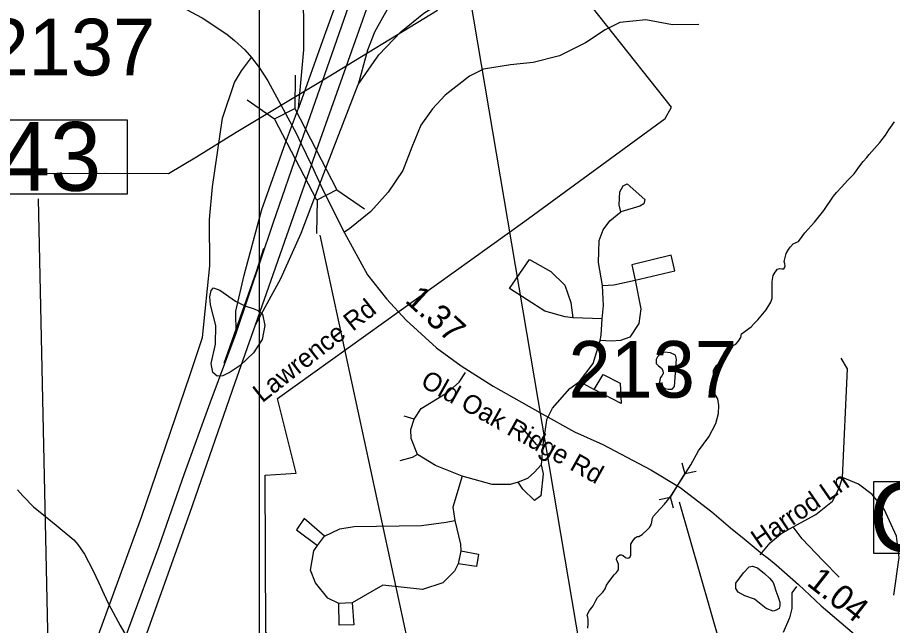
# Model space of a CAD drawing. Extents: x 1662474 to 1856135, y 779280 to 917889.
# Drawn here: x 1729808 to 1734254, y 858541 to 861632 of the extents above; entities that cross this region are included whole.
import ezdxf

# ---------------------------------------------------------------- set-up
doc = ezdxf.new("R2010")
doc.units = 0
for name, color, linetype in [('Cogo Default Point CELL', 7, 'Continuous'), ('Exist Boundary Political City Limit New', 7, 'Continuous'), ('Exist Hydrographic Creek Single Shore', 7, 'Continuous'), ('Exist Hydrographic Misc Water Feature', 7, 'Continuous'), ('Exist Hydrographic Pond Under 1500 Sq Ft', 7, 'Continuous'), ('Exist Road Non-System Type 51', 7, 'Continuous'), ('Exist Road Non-System Type 51 Label', 7, 'Continuous'), ('Exist Road Primary Interstate Divided Center Attributed', 7, 'Continuous'), ('Exist Road Primary Interstate Ramp 1 Lane Attributed', 7, 'Continuous'), ('Exist Road Primary Interstate Structure Standard Bridge Number Label', 7, 'Continuous'), ('Exist Road Secondary Mileage Tenths English Label', 7, 'Continuous'), ('Exist Road Secondary Structure Pipe CELL', 7, 'Continuous'), ('Exist Road Secondary Structure Standard Bridge CELL', 7, 'Continuous'), ('Exist Road Secondary Structure Standard Bridge Number Label', 7, 'Continuous'), ('Exist Road Secondary Type 51 Attributed', 7, 'Continuous'), ('Exist Road Secondary Type 51 Label', 7, 'Continuous'), ('Exist Utilities Electrical Transmission Line', 7, 'Continuous'), ('Exist Vertical Profile Horizontal Axis Label Major', 7, 'Continuous'), ('Map Preparation Boundary City Limit Buffer Line', 7, 'Continuous'), ('Map Preparation Inset Cut Line', 7, 'Continuous'), ('Prop DGN Element Guardrail', 7, 'Continuous'), ('Prop Horizontal Alignment', 7, 'Continuous')]:
    doc.layers.add(name, color=color, linetype=linetype)

msp = doc.modelspace()

# ---------------------------------------------------------------- linework, layer by layer
at = {"layer": 'Exist Boundary Political City Limit New'}
msp.add_lwpolyline([(1729724.8, 857120.6), (1730080, 857179.9), (1730679.4, 857342.9), (1730849.6, 857342.9), (1730997.6, 857313.2), (1731016.5, 857356.5), (1731058.8, 857409.3), (1731196.1, 857504.3), (1731206.6, 858285.6), (1731069.4, 858507.4), (1731065.8, 859305), (1731224.1, 859315.6), (1731129.1, 859695.7), (1732386, 860595.8), (1733099, 861118.4), (1733130.6, 861176.5), (1732470.5, 862010.6)], dxfattribs=at)
at = {"layer": 'Exist Hydrographic Creek Single Shore'}
for points in [[(1733681, 860355.2), (1733691.5, 860353.4), (1733701.1, 860354.7), (1733705.6, 860359.9), (1733708.2, 860369.7), (1733706.6, 860379.1), (1733703.8, 860390.7), (1733706.4, 860405.4), (1733714, 860431.4), (1733725, 860451.8), (1733734.8, 860465.2), (1733749.5, 860482), (1733766.8, 860489.4), (1733776.2, 860493.3), (1733794.6, 860519.2), (1733809, 860537.9), (1733857.1, 860590.7), (1733905.6, 860650.2), (1733953.4, 860723.8), (1733969.1, 860742.4), (1733994.1, 860769.9), (1734027.4, 860804.1), (1734058.1, 860836.9), (1734083, 860870.2), (1734105.4, 860899.9), (1734122.8, 860920.1), (1734135, 860934.5), (1734190.1, 860996.4), (1734217.5, 861034.2), (1734234.8, 861059.9), (1734263.1, 861101.9)], [(1732706.1, 858528), (1732707.2, 858549.5), (1732707, 858569.4), (1732704.9, 858582.8), (1732703, 858591), (1732705.1, 858601.5), (1732713.5, 858617.5), (1732728.2, 858633.8), (1732733.5, 858641.6), (1732746.4, 858668.4), (1732754, 858683.4), (1732782.5, 858710.6), (1732793, 858726.9), (1732800.9, 858746.1), (1732811.8, 858763.7), (1732839.5, 858798.3), (1732850.5, 858810.6), (1732861, 858823.5), (1732862.1, 858831.9), (1732861, 858852.4), (1732851.6, 858876.5), (1732852.4, 858884.9), (1732856.2, 858892.6), (1732867.6, 858900.9), (1732874.4, 858900.1), (1732884.4, 858896.2), (1732897, 858886.5), (1732906.1, 858883.4), (1732914, 858884.9), (1732919.9, 858890.4), (1732923.5, 858898.8), (1732923.5, 858924.8), (1732923.5, 858937.9), (1732924.8, 858953.9), (1732933.5, 858970.8), (1732946.9, 858987.3), (1732956.9, 858992.8), (1732964.5, 858994.4), (1732981, 859004.6), (1733009, 859028.8), (1733018.8, 859039.8), (1733027.1, 859052.4), (1733031.6, 859068.9), (1733034.8, 859086.8), (1733040, 859097.2), (1733052.6, 859111.7), (1733095.9, 859158.1), (1733110.6, 859177.3), (1733131.1, 859204.1), (1733229, 859358.4), (1733267.9, 859428.5), (1733320.4, 859500.9), (1733355.5, 859568.4), (1733369.6, 859618.5), (1733370.8, 859659.4), (1733367, 859693.8), (1733345.2, 859725.3), (1733341.4, 859745.2), (1733345, 859837.1), (1733360, 859862.3), (1733388.6, 859889.9), (1733398.5, 859927.7), (1733408.8, 859942.4), (1733428, 859956.8), (1733457.1, 859970.5), (1733468.9, 859984.9), (1733482.2, 860005.9), (1733487, 860023.5), (1733535, 860059.7), (1733551.6, 860077.1), (1733568.9, 860095.7), (1733612.5, 860146.3), (1733635, 860184.4), (1733641.6, 860205.4), (1733642.1, 860290.4), (1733647.1, 860319.6), (1733657.4, 860337.4), (1733670.2, 860352.9), (1733681, 860355.2)]]:
    msp.add_lwpolyline(points, dxfattribs=at)
at = {"layer": 'Exist Hydrographic Misc Water Feature'}
msp.add_lwpolyline([(1729806.9, 859231.1), (1729834.1, 859200.9), (1729889.5, 859144), (1729949.2, 859095.2), (1730004.3, 859050.6), (1730093.3, 858977.4), (1730114.9, 858952.3), (1730148.3, 858904.1), (1730191.1, 858821.9), (1730220.3, 858757.4), (1730245.5, 858702.7), (1730270.7, 858652.1), (1730328.9, 858541.8), (1730377.9, 858457.1)], dxfattribs=at)
at = {"layer": 'Exist Hydrographic Pond Under 1500 Sq Ft'}
for points in [[(1730822, 859808.8), (1730799.3, 859826.9), (1730792.5, 859872.2), (1730812.9, 859971.7), (1730815.2, 860066.8), (1730788, 860170.9), (1730785.7, 860211.6), (1730792.5, 860243.3), (1730803.9, 860256.8), (1730835.5, 860245.5), (1730914.8, 860189), (1730962.3, 860166.3), (1731009.9, 860150.5), (1731032.5, 860141.4), (1731052.9, 860123.3), (1731064.2, 860066.8), (1731050.6, 859994.4), (1731007.6, 859926.5), (1730939.7, 859863.1), (1730887.6, 859829.2), (1730851.4, 859811.1), (1730822, 859808.8)], [(1733145.8, 859756), (1733156.6, 859895.3), (1733151.2, 859914.7), (1733126.3, 859927.7), (1733092.8, 859929.9), (1733073.4, 859921.2), (1733059.3, 859907.2), (1733052.9, 859893.2), (1733052.9, 859873.7), (1733064.7, 859860.8), (1733079.9, 859850), (1733087.4, 859837), (1733088.5, 859821.9), (1733082, 859811.1), (1733075.6, 859801.4), (1733072.3, 859789.5), (1733070.2, 859777.6), (1733073.4, 859767.9), (1733085.3, 859756), (1733099.3, 859746.3), (1733113.4, 859742), (1733133.9, 859742), (1733145.8, 859756)], [(1733612.2, 858628.1), (1733551.9, 858674.9), (1733503.4, 858691.6), (1733469.9, 858710), (1733458.2, 858728.5), (1733458.2, 858756.9), (1733496.7, 858808.8), (1733525.1, 858838.9), (1733541.9, 858842.2), (1733567, 858833.9), (1733603.8, 858805.4), (1733628.9, 858782), (1733647.4, 858760.2), (1733652.4, 858745.2), (1733660.7, 858716.7), (1733670.8, 858690), (1733680.8, 858659.8), (1733680.8, 858641.4), (1733677.5, 858628.1), (1733662.4, 858619.7), (1733647.4, 858614.7), (1733612.2, 858628.1)]]:
    msp.add_lwpolyline(points, dxfattribs=at)
at = {"layer": 'Exist Road Non-System Type 51'}
for p, q in [((1732778.4, 860099.4), (1732629.8, 860105.4)), ((1732663.6, 859782), (1732738.6, 859740.6)), ((1731822.4, 859589.9), (1731771.5, 859605.4)), ((1732495.9, 859585.2), (1732477, 859459.7)), ((1732477, 859459.7), (1732468.4, 859357.6)), ((1731331.9, 858947.4), (1731368.1, 858994.9)), ((1732060.2, 858920.9), (1732046.9, 858854.7)), ((1731508.9, 858656.4), (1731440.1, 858653.4))]:
    msp.add_line(p, q, dxfattribs=at)
for points in [[(1733270.4, 861596.4), (1733135.2, 861595.1), (1732999.6, 861620.2), (1732868.9, 861605.9), (1732794.4, 861569.2), (1732693.6, 861502.7), (1732561.2, 861437.4), (1732427.9, 861402.4), (1732312.5, 861391.4), (1732175.5, 861368.6), (1732103.6, 861332.9), (1731980.5, 861236.6), (1731916.1, 861168.1), (1731856.6, 861084.9), (1731811.6, 860972.9), (1731765.8, 860853.4)], [(1731765.8, 860853.4), (1731691.5, 860743.4), (1731602.2, 860646.2), (1731497, 860558.4), (1731469.6, 860540.5)], [(1732873.4, 860644.2), (1732865.2, 860679.4), (1732868.4, 860745), (1732885.4, 860776.5), (1732905.9, 860785.7), (1732995.1, 860706.4), (1732989.9, 860684.6), (1732969.4, 860673.4), (1732873.4, 860644.2)], [(1732780.6, 860269.7), (1732759.6, 860386.8), (1732762.6, 860498.8), (1732783.9, 860551.9), (1732817.8, 860597.8), (1732873.4, 860644.2)], [(1730857.1, 859874.2), (1731022.2, 860340.8), (1731059.1, 860458.4)], [(1732946.2, 860296.4), (1733148.4, 860343.7), (1733129.8, 860424), (1732928.5, 860375.2), (1732946.2, 860296.4)], [(1732629.8, 860105.4), (1732590.9, 860110.9), (1732487, 860138.7), (1732307.8, 860254.7), (1732409.9, 860401.2), (1732517.1, 860340.8), (1732589.1, 860271), (1732618.5, 860182.5), (1732629.8, 860105.4)], [(1732946.2, 860296.4), (1732975.4, 860150.2), (1732964.1, 860077), (1732919.2, 860007.2), (1732871.8, 859989.6), (1732825.1, 859985.7), (1732768.6, 859989.1)], [(1732780.6, 860269.7), (1732837.4, 860273.1), (1732946.2, 860296.4)], [(1732778.4, 860099.4), (1732784.4, 860167.4), (1732780.6, 860269.7)], [(1732768.6, 859989.1), (1732773.6, 860017.4), (1732778.4, 860099.4)], [(1732663.6, 859782), (1732732.9, 859873.1), (1732768.6, 859989.1)], [(1733999.1, 859292.9), (1734024.5, 859846), (1733992.5, 859899.6)], [(1731822.4, 859589.9), (1731859.1, 859644.5), (1731994.6, 859727.1), (1732051.4, 859778.6), (1732083.4, 859827.2)], [(1732738.6, 859740.6), (1732784.1, 859816.4), (1732870.5, 859772.2), (1732875.4, 859669.9), (1732738.6, 859740.6)], [(1732495.9, 859585.2), (1732526.5, 859646.6), (1732613.5, 859745.8), (1732663.6, 859782)], [(1731839.5, 859409.9), (1731807.8, 859490.9), (1731806.1, 859537.1), (1731822.4, 859589.9)], [(1732362.1, 859555.5), (1732442.9, 859460.5), (1732477, 859459.7)], [(1731839.5, 859409.9), (1731813.2, 859394.9), (1731749.5, 859378.4)], [(1732066.5, 859300.9), (1731932.4, 859353.7), (1731839.5, 859409.9)], [(1732468.4, 859357.6), (1732479.4, 859311.9), (1732466.2, 859200.9), (1732434, 859177.2), (1732374.6, 859233.4), (1732352.1, 859270.5)], [(1732468.4, 859357.6), (1732435, 859321.4), (1732398.9, 859288.1), (1732352.1, 859270.5)], [(1732066.5, 859300.9), (1732020.4, 859141.9), (1732030.1, 859074.9)], [(1732352.1, 859270.5), (1732310.9, 859257.9), (1732219.4, 859257.5), (1732066.5, 859300.9)], [(1733749.8, 859042.7), (1733864.1, 859105.7), (1733948.4, 859173.1), (1733982.6, 859239.8), (1733999.1, 859292.9)], [(1734260.1, 858695.7), (1734287.5, 858886.8), (1734273.9, 858995.4), (1734211.1, 859132.4), (1734150.5, 859207.5), (1734080.6, 859260.1), (1733999.1, 859292.9)], [(1731368.1, 858994.9), (1731264.1, 859085.7), (1731225.6, 859027.4), (1731331.9, 858947.4)], [(1731368.1, 858994.9), (1731445.9, 859031.9), (1731518.8, 859043.9), (1731860.5, 859048.9), (1731986.2, 859066.9), (1732030.1, 859074.9)], [(1732030.1, 859074.9), (1732059.4, 858955.2), (1732060.2, 858920.9)], [(1733582, 858901.2), (1733631.4, 858961.6), (1733685.9, 859006.7), (1733749.8, 859042.7)], [(1733982.8, 858787), (1733899.4, 858872.1), (1733794.4, 858982.2), (1733749.8, 859042.7)], [(1731440.1, 858653.4), (1731384.6, 858679.7), (1731321.4, 858757.6), (1731296.5, 858822.2), (1731312.8, 858920.1), (1731331.9, 858947.4)], [(1732060.2, 858920.9), (1732150.5, 858904.4), (1732140, 858841.9), (1732046.9, 858854.7)], [(1732046.9, 858854.7), (1732028.8, 858816.9), (1731968.4, 858758.4), (1731866.2, 858723.5), (1731664.1, 858746.1), (1731508.9, 858656.4)], [(1733765.5, 858740), (1733741.4, 858707.5), (1733741.6, 858626.9), (1733729.5, 858580.2), (1733698.5, 858505.7)], [(1731508.9, 858656.4), (1731516.1, 858544), (1731442.1, 858542.4), (1731440.1, 858653.4)]]:
    msp.add_lwpolyline(points, dxfattribs=at)
at = {"layer": 'Exist Road Primary Interstate Divided Center Attributed'}
for points in [[(1731247.8, 860993.7), (1731833.1, 862672.7)], [(1731300.7, 860880.6), (1731328.8, 860961), (1731636.8, 861832.3), (1731917.3, 862640.4)], [(1730918.4, 860026.4), (1731105.9, 860586.9), (1731247.8, 860993.7)], [(1731016.9, 860070.1), (1731300.7, 860880.6)], [(1729964.7, 857080.3), (1730153.5, 857622), (1730381.9, 858269.3), (1730683.2, 859111.5), (1730912.8, 859776.7), (1731016.9, 860070.1)], [(1729854.6, 857067.7), (1730071.1, 857667.9), (1730225.1, 858119.2), (1730373.5, 858526.9), (1730527.5, 858944.6), (1730656.9, 859313), (1730786.2, 859673.7), (1730918.4, 860026.4)]]:
    msp.add_lwpolyline(points, dxfattribs=at)
at = {"layer": 'Exist Road Primary Interstate Ramp 1 Lane Attributed'}
for points in [[(1731235.2, 861171.4), (1731251.5, 861337.3), (1731262.7, 861467.2), (1731262.7, 861644.1), (1731249.3, 861805.4), (1731225.8, 861935.3), (1731176.5, 862110), (1731098.1, 862345.2)], [(1731538.2, 861290.3), (1731643.5, 861442.6), (1731755.5, 861559), (1731872, 861653.1), (1732006.4, 861738.2), (1732258.3, 861888.3), (1732455.5, 861998), (1732598.8, 862074.2), (1732683.9, 862110), (1732800.4, 862141.4), (1732893.3, 862150.4), (1733030, 862150.4), (1733258.4, 862143.6), (1733448.8, 862152.6)], [(1731503.9, 861920.7), (1731366.1, 861537), (1731235.2, 861171.4)], [(1731695, 861686.7), (1731621.1, 861556.8), (1731585.3, 861465), (1731538.2, 861290.3)], [(1731016.9, 860070.1), (1731145.1, 860304.7), (1731248.2, 860535.4), (1731382.6, 860887.1), (1731538.2, 861290.3)], [(1730918.4, 860026.4), (1730916.7, 860139), (1730959.2, 860322.6), (1731048.8, 860656.4), (1731169.8, 860994.6), (1731235.2, 861171.4)]]:
    msp.add_lwpolyline(points, dxfattribs=at)
at = {"layer": 'Exist Road Primary Interstate Structure Standard Bridge Number Label'}
msp.add_lwpolyline([(1730366.2, 861110.6), (1729499.7, 861110.6), (1729499.7, 860735), (1730366.2, 860735)], close=True, dxfattribs=at)
at = {"layer": 'Exist Road Secondary Structure Pipe CELL'}
for p, q in [((1733183.6, 859368.5), (1733198.5, 859312.1)), ((1733125.5, 859194), (1733198.5, 859312.1)), ((1733255.6, 859324), (1733198.5, 859312.1)), ((1733068.4, 859182.2), (1733125.5, 859194)), ((1733140.4, 859137.7), (1733125.5, 859194))]:
    msp.add_line(p, q, dxfattribs=at)
at = {"layer": 'Exist Road Secondary Structure Standard Bridge CELL'}
for p, q in [((1731218.9, 861339.3), (1731216.9, 861169.2)), ((1730974.1, 861212.3), (1731114.1, 861115.8)), ((1731430.1, 860756.2), (1731570.1, 860659.8)), ((1731329.6, 860704.1), (1731327.6, 860534))]:
    msp.add_line(p, q, dxfattribs=at)
msp.add_lwpolyline([(1731216.9, 861169.2), (1731430.6, 860756.4), (1731327.8, 860703.1), (1731114.1, 861115.8)], close=True, dxfattribs=at)
at = {"layer": 'Exist Road Secondary Structure Standard Bridge Number Label'}
for p, q in [((1731973.4, 862523.4), (1732741.9, 857968.5)), ((1729991.2, 857146.1), (1729914.5, 860709.9)), ((1731344.5, 860525), (1732423.7, 855522.7))]:
    msp.add_line(p, q, dxfattribs=at)
at = {"layer": 'Exist Road Secondary Type 51 Attributed'}
for points in [[(1730130.6, 861946.9), (1730202.2, 861909.5), (1730452.1, 861787.9), (1730745.6, 861630.6), (1730871.6, 861547), (1730910.5, 861514.6), (1730962.5, 861468.1), (1730997, 861429.1)], [(1729701.8, 857045.1), (1730024.7, 857959.5), (1730439.5, 859097.7), (1730683.7, 859812), (1730748.2, 860005.5), (1730762, 860139.2), (1730785.1, 860369.6), (1730782.8, 860604.6), (1730798.9, 860770.5), (1730849.6, 861120.7), (1730909.5, 861300.4), (1730946.4, 861360.3), (1730997, 861429.1)], [(1730997, 861429.1), (1731035.4, 861378.2), (1731079.4, 861309.8), (1731225.9, 861040.3), (1731247.8, 860993.7)], [(1731247.8, 860993.7), (1731300.7, 860880.6)], [(1731300.7, 860880.6), (1731359.5, 860755), (1731469.4, 860537.7)], [(1731469.4, 860537.7), (1731586.3, 860324.4), (1731681.9, 860201.6), (1731782.7, 860093.8), (1731937.4, 859952.1), (1732061.2, 859861), (1732224.5, 859758), (1732473.7, 859616.3), (1732638.6, 859525.3), (1732782, 859461.7), (1733025.5, 859332.7), (1733174.7, 859242.6), (1733335.5, 859119.2), (1733429.9, 859038.4), (1733499.2, 858982.1), (1733591.4, 858905.6), (1733623.2, 858882.6), (1733662.1, 858849.9), (1733776, 858750.4), (1733891.7, 858641.3), (1734128.9, 858439.1), (1734274.4, 858324.7)]]:
    msp.add_lwpolyline(points, dxfattribs=at)
at = {"layer": 'Exist Utilities Electrical Transmission Line'}
msp.add_lwpolyline([(1731941.7, 861668), (1731347.3, 861304.1), (1730918, 861046.3), (1730716.6, 860922.3), (1730575.6, 860837.8), (1730253.3, 860839.1), (1729862.8, 860837.3), (1729602.5, 860836)], dxfattribs=at)
at = {"layer": 'Exist Vertical Profile Horizontal Axis Label Major'}
msp.add_lwpolyline([(1734158.5, 859272.4), (1735441.3, 859272.4), (1735441.3, 858907.4), (1734158.5, 858907.4)], close=True, dxfattribs=at)
at = {"layer": 'Map Preparation Boundary City Limit Buffer Line'}
msp.add_lwpolyline([(1729724.8, 857120.6), (1730080, 857179.9), (1730679.4, 857342.9), (1730849.6, 857342.9), (1730997.6, 857313.2), (1731016.5, 857356.5), (1731058.8, 857409.3), (1731196.1, 857504.3), (1731206.6, 858285.6), (1731069.4, 858507.4), (1731065.8, 859305), (1731224.1, 859315.6), (1731129.1, 859695.7), (1732386, 860595.8), (1733099, 861118.4), (1733130.6, 861176.5), (1732470.5, 862010.6)], dxfattribs=at)
at = {"layer": 'Map Preparation Inset Cut Line'}
for points in [[(1731035.7, 826588.1), (1668486.3, 826588.1), (1668486.3, 870408.9), (1731035.7, 870408.9)], [(1731035.7, 826588.1), (1793585.1, 826588.1), (1793585.1, 870408.9), (1731035.7, 870408.9)]]:
    msp.add_lwpolyline(points, close=True, dxfattribs=at)
at = {"layer": 'Prop Horizontal Alignment'}
msp.add_line((1733170.1, 859170), (1733729.7, 857217.6), dxfattribs=at)

# ---------------------------------------------------------------- texts
at = {"layer": 'Cogo Default Point CELL'}
for p in [(1729650.1, 861337.1), (1732607.2, 859699.3)]:
    msp.add_text('2137', height=288, dxfattribs=at).set_placement(p)
at = {"layer": 'Exist Road Non-System Type 51 Label'}
for s, rotation, p in [('Lawrence Rd', 38.2694, (1731051.1, 859670.4)), ('Harrod Ln', 34.454, (1733576.4, 858930.7))]:
    msp.add_text(s, height=95, rotation=rotation, dxfattribs=at).set_placement(p)
at = {"layer": 'Exist Road Primary Interstate Structure Standard Bridge Number Label'}
msp.add_text('843', height=350, dxfattribs=at).set_placement((1729452.3, 860750.6))
at = {"layer": 'Exist Road Secondary Mileage Tenths English Label'}
msp.add_text('1.04', height=125, rotation=321.8449, dxfattribs=at).set_placement((1733812.4, 858750.3))
at = {"layer": 'Exist Road Secondary Type 51 Label'}
msp.add_text('Old Oak Ridge Rd', height=95, rotation=330.7862, dxfattribs=at).set_placement((1731850, 859760.8))
at = {"layer": 'Exist Vertical Profile Horizontal Axis Label Major'}
msp.add_text('C745', height=350, dxfattribs=at).set_placement((1734136.3, 858917.1))
at = {"layer": 'Prop DGN Element Guardrail'}
msp.add_text('1.37', height=125, rotation=317.5073, dxfattribs=at).set_placement((1731771.6, 860188.8))

doc.saveas('drawing.dxf')
